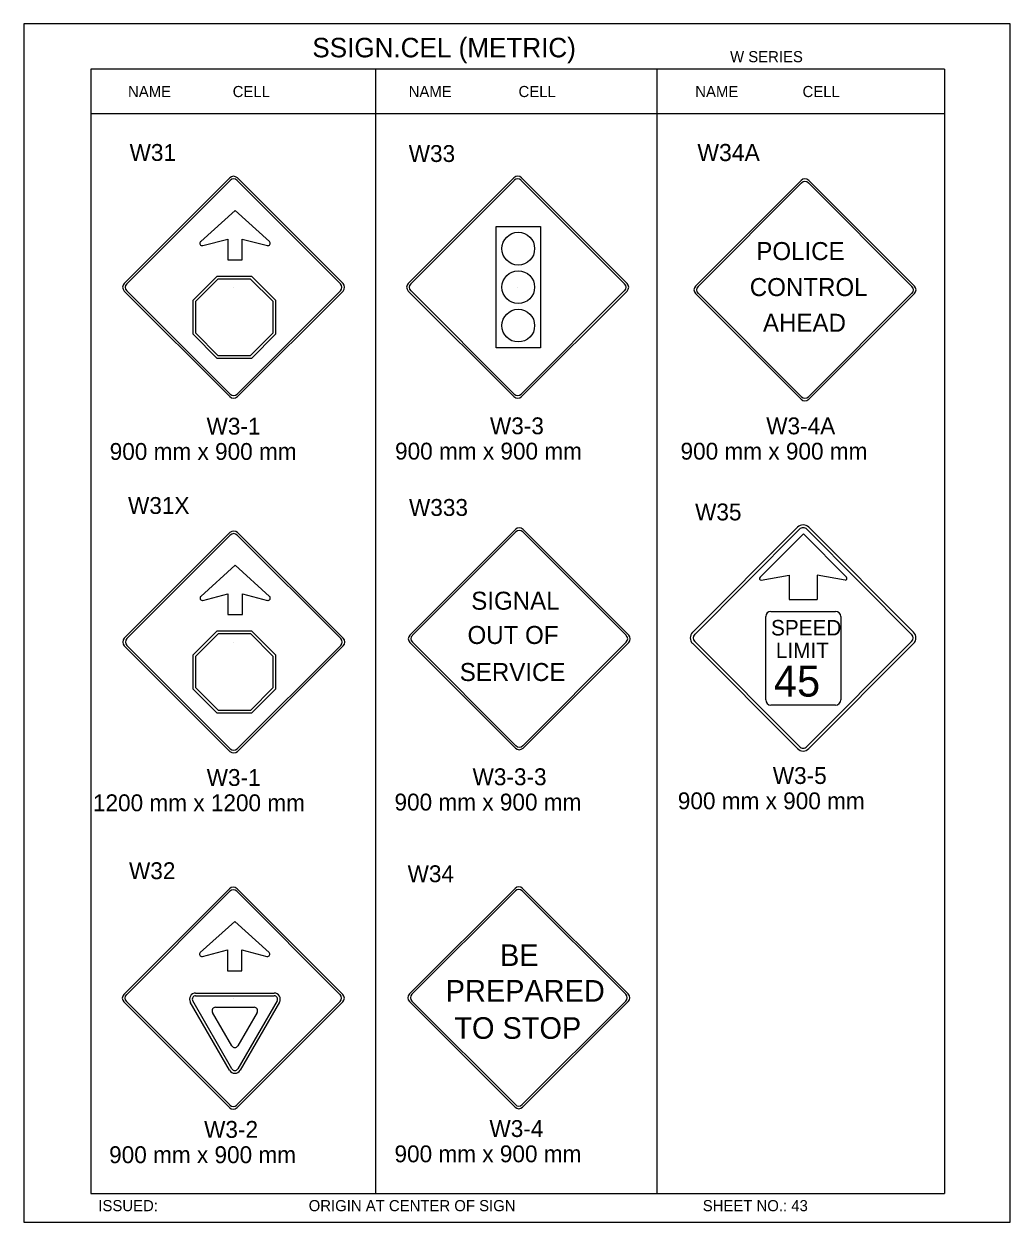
# Model space of a CAD drawing. Extents: x -12 to 6962, y -3756 to 679.
# Drawn here: x 1343.2 to 1518.5, y -5 to 208 of the extents above; entities that cross this region are included whole.
import ezdxf

# ---------------------------------------------------------------- set-up
doc = ezdxf.new("R2010")
doc.units = 0
for name, color, linetype in [('Level 1', 7, 'Continuous'), ('Level 2', 7, 'Continuous'), ('Level 3', 7, 'Continuous'), ('Level 62', 7, 'Continuous')]:
    doc.layers.add(name, color=color, linetype=linetype)

msp = doc.modelspace()

# ---------------------------------------------------------------- linework, layer by layer
at = {"layer": 'Level 1'}
for p, q in [((1506.83, 200), (1355.07, 200)), ((1355.07, 200), (1355.07, 0)), ((1405.66, 200), (1405.66, 0)), ((1455.66, 200), (1455.66, 0)), ((1506.83, 200), (1506.83, 0)), ((1506.83, 192.08), (1355.07, 192.08)), ((1361.01, 161.89), (1379.79, 180.68)), ((1361.45, 161.83), (1379.85, 180.23)), ((1381.08, 180.23), (1399.47, 161.83)), ((1381.13, 180.68), (1399.92, 161.89)), ((1411.49, 161.9), (1430.28, 180.68)), ((1411.94, 161.84), (1430.33, 180.23)), ((1431.56, 180.23), (1449.96, 161.84)), ((1431.62, 180.68), (1450.4, 161.9)), ((1462.56, 161.42), (1481.34, 180.21)), ((1463.01, 161.37), (1481.4, 179.76)), ((1482.63, 179.76), (1501.02, 161.37)), ((1482.68, 180.21), (1501.47, 161.42)), ((1380.71, 174.87), (1374.6, 169.33)), ((1386.83, 169.33), (1380.71, 174.87)), ((1427.1, 150.44), (1427.1, 172.02)), ((1427.1, 172.02), (1434.98, 172.02)), ((1434.98, 172.02), (1434.98, 150.44)), ((1374.97, 168.63), (1379.43, 169.78)), ((1379.43, 169.78), (1379.43, 166.11)), ((1382, 166.11), (1382, 169.78)), ((1382, 169.78), (1386.45, 168.63)), ((1379.43, 166.11), (1382, 166.11)), ((1379.79, 141.76), (1361.01, 160.55)), ((1379.85, 142.21), (1361.45, 160.6)), ((1380.46, 161.22), (1380.46, 161.22)), ((1399.47, 160.6), (1381.08, 142.21)), ((1399.92, 160.55), (1381.13, 141.76)), ((1430.28, 141.77), (1411.49, 160.55)), ((1430.33, 142.22), (1411.94, 160.61)), ((1430.95, 161.22), (1430.95, 161.22)), ((1449.96, 160.61), (1431.56, 142.22)), ((1450.4, 160.55), (1431.62, 141.77)), ((1481.34, 141.3), (1462.56, 160.08)), ((1481.4, 141.74), (1463.01, 160.14)), ((1482.01, 160.75), (1482.01, 160.75)), ((1501.02, 160.14), (1482.63, 141.74)), ((1501.47, 160.08), (1482.68, 141.3)), ((1434.98, 150.44), (1427.1, 150.44)), ((1361.03, 98.79), (1379.81, 117.58)), ((1381.15, 117.58), (1399.94, 98.79)), ((1411.78, 99.36), (1430.56, 118.15)), ((1412.23, 99.31), (1430.62, 117.7)), ((1431.85, 117.7), (1450.24, 99.31)), ((1431.9, 118.15), (1450.69, 99.36)), ((1480.68, 118.52), (1462.05, 99.84)), ((1481.03, 118.17), (1462.41, 99.48)), ((1474.02, 109.63), (1481.72, 117.33)), ((1489.37, 109.63), (1481.72, 117.33)), ((1500.96, 99.48), (1482.34, 118.17)), ((1501.32, 99.84), (1482.7, 118.52)), ((1361.48, 98.74), (1379.87, 117.13)), ((1381.1, 117.13), (1399.49, 98.74)), ((1380.73, 111.77), (1374.62, 106.24)), ((1386.85, 106.24), (1380.73, 111.77)), ((1474.25, 109.11), (1479.19, 110.03)), ((1479.19, 110.03), (1479.19, 105.66)), ((1484.19, 110.03), (1484.19, 105.66)), ((1489.14, 109.11), (1484.19, 110.03)), ((1374.99, 105.53), (1379.45, 106.69)), ((1379.45, 106.69), (1379.45, 103.01)), ((1382.02, 103.01), (1382.02, 106.69)), ((1382.02, 106.69), (1386.47, 105.53)), ((1479.19, 105.66), (1484.19, 105.66)), ((1379.45, 103.01), (1382.02, 103.01)), ((1475.04, 87.82), (1475.04, 102.63)), ((1475.96, 103.55), (1481.71, 103.55)), ((1481.71, 103.55), (1487.46, 103.55)), ((1488.38, 102.63), (1488.38, 87.82)), ((1380.48, 98.12), (1380.48, 98.12)), ((1430.62, 79.68), (1412.23, 98.08)), ((1431.23, 98.69), (1431.23, 98.69)), ((1450.24, 98.08), (1431.85, 79.68)), ((1462.41, 98.19), (1481.03, 79.51)), ((1481.42, 98.87), (1481.42, 98.87)), ((1482.34, 79.51), (1500.96, 98.19)), ((1379.81, 78.67), (1361.03, 97.45)), ((1379.87, 79.12), (1361.48, 97.51)), ((1399.49, 97.51), (1381.1, 79.12)), ((1399.94, 97.45), (1381.15, 78.67)), ((1430.56, 79.24), (1411.78, 98.02)), ((1450.69, 98.02), (1431.9, 79.24)), ((1462.05, 97.83), (1480.68, 79.15)), ((1482.7, 79.15), (1501.32, 97.83)), ((1481.71, 86.9), (1475.96, 86.9)), ((1487.46, 86.9), (1481.71, 86.9)), ((1360.95, 35.45), (1379.73, 54.23)), ((1361.39, 35.39), (1379.79, 53.78)), ((1381.02, 53.78), (1399.41, 35.39)), ((1381.07, 54.23), (1399.86, 35.45)), ((1411.7, 35.52), (1430.48, 54.3)), ((1412.14, 35.46), (1430.54, 53.86)), ((1431.77, 53.86), (1450.16, 35.46)), ((1431.82, 54.3), (1450.61, 35.52)), ((1380.65, 48.42), (1374.54, 42.89)), ((1386.77, 42.89), (1380.65, 48.42)), ((1374.91, 42.19), (1379.37, 43.34)), ((1379.37, 43.34), (1379.37, 39.66)), ((1381.94, 39.66), (1381.94, 43.34)), ((1381.94, 43.34), (1386.39, 42.19)), ((1379.37, 39.66), (1381.94, 39.66)), ((1379.73, 15.32), (1360.95, 34.11)), ((1379.79, 15.77), (1361.39, 34.16)), ((1380.16, 22.2), (1373.18, 34.29)), ((1373.7, 35.67), (1387.66, 35.67)), ((1373.7, 35.19), (1387.66, 35.19)), ((1380.4, 34.78), (1380.4, 34.78)), ((1399.41, 34.16), (1381.02, 15.77)), ((1399.86, 34.11), (1381.07, 15.32)), ((1388.18, 34.29), (1381.2, 22.2)), ((1430.48, 15.39), (1411.7, 34.18)), ((1430.54, 15.84), (1412.14, 34.23)), ((1431.15, 34.85), (1431.15, 34.85)), ((1450.16, 34.23), (1431.77, 15.84)), ((1450.61, 34.18), (1431.82, 15.39)), ((1379.75, 21.96), (1372.76, 34.05)), ((1380.16, 26.28), (1376.71, 32.25)), ((1377.23, 33.15), (1384.13, 33.15)), ((1384.65, 32.25), (1381.2, 26.28)), ((1388.6, 34.05), (1381.62, 21.96)), ((1355.07, 0), (1506.83, 0))]:
    msp.add_line(p, q, dxfattribs=at)
for points in [[(1377.53, 148.56), (1373.25, 152.85), (1373.25, 158.91), (1377.53, 163.21), (1383.61, 163.21), (1387.9, 158.91), (1387.9, 152.85), (1383.61, 148.56), (1377.53, 148.56)], [(1377.74, 149.04), (1373.73, 153.04), (1373.73, 158.72), (1377.74, 162.73), (1383.4, 162.73), (1387.42, 158.72), (1387.42, 153.04), (1383.4, 149.04), (1377.74, 149.04)], [(1377.56, 85.46), (1373.27, 89.75), (1373.27, 95.82), (1377.56, 100.11), (1383.63, 100.11), (1387.92, 95.82), (1387.92, 89.75), (1383.63, 85.46), (1377.56, 85.46)], [(1377.76, 85.94), (1373.75, 89.95), (1373.75, 95.62), (1377.76, 99.63), (1383.43, 99.63), (1387.44, 95.62), (1387.44, 89.95), (1383.43, 85.94), (1377.76, 85.94)]]:
    msp.add_lwpolyline(points, dxfattribs=at)
for centre in [(1431.05, 168.08), (1431.05, 161.23), (1431.05, 154.39)]:
    msp.add_circle(centre, 2.91, dxfattribs=at)
for centre, radius, start, end in [((1380.46, 180), 0.949, 45, 135), ((1380.46, 179.61), 0.87, 45, 135), ((1430.95, 180.01), 0.949, 45, 135), ((1430.95, 179.62), 0.87, 45, 135), ((1482.01, 179.54), 0.949, 45, 135), ((1482.01, 179.14), 0.87, 45, 135), ((1374.87, 169.03), 0.411, 132.5836, 284.3022), ((1386.55, 169.03), 0.411, 255.6978, 47.4164), ((1361.68, 161.22), 0.949, 135, 225), ((1362.07, 161.22), 0.87, 135, 225), ((1398.85, 161.22), 0.87, 315, 45), ((1399.24, 161.22), 0.949, 315, 45), ((1412.16, 161.22), 0.949, 135, 225), ((1412.55, 161.22), 0.87, 135, 225), ((1449.34, 161.22), 0.87, 315, 45), ((1449.73, 161.22), 0.949, 315, 45), ((1463.23, 160.75), 0.949, 135, 225), ((1463.62, 160.75), 0.87, 135, 225), ((1500.41, 160.75), 0.87, 315, 45), ((1500.8, 160.75), 0.949, 315, 45), ((1380.46, 142.44), 0.949, 225, 315), ((1380.46, 142.83), 0.87, 225, 315), ((1430.95, 142.44), 0.949, 225, 315), ((1430.95, 142.83), 0.87, 225, 315), ((1482.01, 141.97), 0.949, 225, 315), ((1482.01, 142.36), 0.87, 225, 315), ((1380.48, 116.91), 0.949, 45, 135), ((1380.48, 116.52), 0.87, 45, 135), ((1431.23, 117.48), 0.949, 45, 135), ((1431.23, 117.08), 0.87, 45, 135), ((1481.69, 117.52), 1.43, 44.9117, 135.0883), ((1481.69, 117.52), 0.92, 44.9117, 135.0883), ((1474.22, 109.41), 0.298, 132.2596, 275.6654), ((1489.17, 109.41), 0.299, 264.6416, 48.0474), ((1374.89, 105.93), 0.411, 132.5836, 284.3022), ((1386.57, 105.93), 0.411, 255.6978, 47.4164), ((1475.96, 102.63), 0.92, 90, 180), ((1487.46, 102.63), 0.92, 0, 90), ((1361.7, 98.12), 0.949, 135, 225), ((1362.09, 98.12), 0.87, 135, 225), ((1398.88, 98.12), 0.87, 315, 45), ((1399.27, 98.12), 0.949, 315, 45), ((1412.45, 98.69), 0.949, 135, 225), ((1412.84, 98.69), 0.87, 135, 225), ((1449.63, 98.69), 0.87, 315, 45), ((1450.02, 98.69), 0.949, 315, 45), ((1463.06, 98.84), 1.43, 135.0883, 224.9117), ((1463.06, 98.84), 0.92, 135.0883, 224.9117), ((1500.31, 98.84), 0.92, 315.0883, 44.9117), ((1500.31, 98.84), 1.43, 315.0883, 44.9117), ((1475.96, 87.82), 0.92, 180, 270), ((1487.46, 87.82), 0.92, 270, 0), ((1380.48, 79.73), 0.87, 225, 315), ((1431.23, 79.91), 0.949, 225, 315), ((1431.23, 80.3), 0.87, 225, 315), ((1481.69, 80.16), 1.43, 224.9117, 315.0883), ((1481.69, 80.16), 0.92, 224.9117, 315.0883), ((1380.48, 79.34), 0.949, 225, 315), ((1380.4, 53.56), 0.949, 45, 135), ((1380.4, 53.17), 0.87, 45, 135), ((1431.15, 53.63), 0.949, 45, 135), ((1431.15, 53.24), 0.87, 45, 135), ((1374.81, 42.59), 0.411, 132.5836, 284.3022), ((1386.49, 42.59), 0.411, 255.6978, 47.4164), ((1361.62, 34.78), 0.949, 135, 225), ((1362.01, 34.78), 0.87, 135, 225), ((1373.7, 34.59), 1.08, 90.012, 209.9768), ((1373.7, 34.59), 0.6, 90.0013, 210.0231), ((1387.66, 34.59), 1.08, 330.0232, 89.988), ((1387.66, 34.59), 0.6, 329.9769, 89.9987), ((1398.79, 34.78), 0.87, 315, 45), ((1399.19, 34.78), 0.949, 315, 45), ((1412.37, 34.85), 0.949, 135, 225), ((1412.76, 34.85), 0.87, 135, 225), ((1449.54, 34.85), 0.87, 315, 45), ((1449.94, 34.85), 0.949, 315, 45), ((1377.23, 32.55), 0.6, 90.0037, 210.0207), ((1384.13, 32.55), 0.6, 329.9793, 89.9963), ((1380.68, 26.58), 0.601, 210.0215, 329.9785), ((1380.68, 22.5), 1.08, 210.0113, 329.9887), ((1380.68, 22.5), 0.6, 209.9756, 330.0244), ((1380.4, 15.99), 0.949, 225, 315), ((1380.4, 16.38), 0.87, 225, 315), ((1431.15, 16.06), 0.949, 225, 315), ((1431.15, 16.45), 0.87, 225, 315)]:
    msp.add_arc(centre, radius, start, end, dxfattribs=at)
at = {"layer": 'Level 62'}
msp.add_lwpolyline([(1343.19, -5.05), (1518.46, -5.05), (1518.46, 208.05), (1343.19, 208.05)], close=True, dxfattribs=at)

# ---------------------------------------------------------------- texts
at = {"layer": 'Level 1'}
for s, height, p in [('POLICE', 3.202, (1473.36, 166.05)), ('CONTROL', 3.202, (1472.2, 159.65)), ('AHEAD', 3.202, (1474.54, 153.3)), ('SIGNAL', 3.202, (1422.69, 103.86)), ('OUT OF', 3.202, (1422.03, 97.77)), ('SPEED', 2.76, (1475.97, 99.28)), ('LIMIT', 2.76, (1476.83, 95.25)), ('SERVICE', 3.202, (1420.65, 91.18)), ('45', 5.52, (1476.49, 88.41)), ('BE', 3.842, (1427.82, 40.5)), ('PREPARED', 3.842, (1418.16, 34.15)), ('TO STOP', 3.842, (1419.69, 27.54))]:
    msp.add_text(s, height=height, dxfattribs=at).set_placement(p)
at = {"layer": 'Level 2'}
for s, height, p in [('W31', 3, (1361.97, 183.69)), ('W33', 3, (1411.58, 183.5)), ('W34A', 3.048, (1462.89, 183.66)), ('W31X', 3, (1361.69, 120.9)), ('W333', 3, (1411.63, 120.55)), ('W35', 3, (1462.48, 119.75)), ('W32', 3, (1361.86, 55.94)), ('W34', 3, (1411.38, 55.4))]:
    msp.add_text(s, height=height, dxfattribs=at).set_placement(p)
at = {"layer": 'Level 3'}
for s, height, p in [('SSIGN.CEL (METRIC)', 3.4642, (1394.45, 202.11)), ('W SERIES', 1.979, (1468.7, 201.24)), ('NAME', 1.98, (1361.69, 195.04)), ('CELL', 1.98, (1380.29, 195.04)), ('NAME', 1.98, (1411.57, 195.04)), ('CELL', 1.98, (1431.1, 195.04)), ('NAME', 1.98, (1462.51, 195.04)), ('CELL', 1.98, (1481.58, 195.04)), ('W3-1', 3, (1375.65, 135.01)), ('W3-3', 3, (1426.02, 135.07)), ('W3-4A', 3, (1475.13, 135.06)), ('900 mm x 900 mm', 3, (1358.43, 130.51)), ('900 mm x 900 mm', 3, (1409.15, 130.57)), ('900 mm x 900 mm', 3, (1459.89, 130.56)), ('W3-1', 3, (1375.67, 72.52)), ('W3-3-3', 3, (1422.93, 72.65)), ('W3-5', 3, (1476.29, 72.87)), ('1200 mm x 1200 mm', 3, (1355.45, 68.02)), ('900 mm x 900 mm', 3, (1409.05, 68.15)), ('900 mm x 900 mm', 3, (1459.41, 68.37)), ('W3-2', 3, (1375.21, 9.93)), ('W3-4', 3, (1425.93, 10.08)), ('900 mm x 900 mm', 3, (1409.05, 5.58)), ('900 mm x 900 mm', 3, (1358.33, 5.43)), ('ISSUED:', 1.98, (1356.41, -3.12)), ('ORIGIN AT CENTER OF SIGN', 1.9795, (1393.8, -3.12)), ('SHEET NO.: 43', 1.9795, (1463.84, -3.12))]:
    msp.add_text(s, height=height, dxfattribs=at).set_placement(p)

doc.saveas('drawing.dxf')
